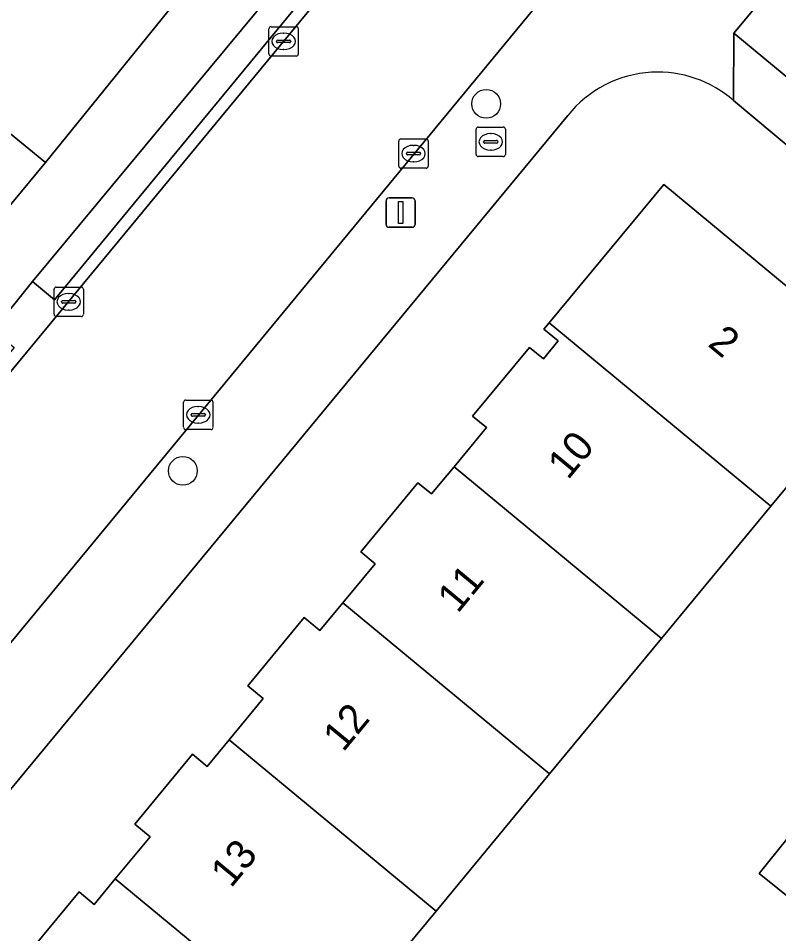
# Model space of a CAD drawing. Extents: x 162073 to 163043, y 381818 to 382561.
# Drawn here: x 162423.16 to 162449.04, y 382217.31 to 382248.44 of the extents above; entities that cross this region are included whole.
import ezdxf

# ---------------------------------------------------------------- set-up
doc = ezdxf.new("R2010")
doc.units = 0
for name, color, linetype in [('IMGEO_Boom', 7, 'Continuous'), ('IMGEO_Brandkraan', 7, 'Continuous'), ('IMGEO_Erf', 7, 'Continuous'), ('IMGEO_Groenvoorziening', 7, 'Continuous'), ('IMGEO_Haag', 7, 'Continuous'), ('IMGEO_Kolk', 7, 'Continuous'), ('IMGEO_Lichtmast', 7, 'Continuous'), ('IMGEO_Pand', 7, 'Continuous'), ('IMGEO_Pand_nummerreeks', 7, 'Continuous'), ('IMGEO_Rijbaan_lokaal_open', 7, 'Continuous'), ('IMGEO_Voetpad_gesloten', 7, 'Continuous'), ('IMGEO_Voetpad_open', 7, 'Continuous')]:
    doc.layers.add(name, color=color, linetype=linetype)

msp = doc.modelspace()

# ---------------------------------------------------------------- linework, layer by layer
at = {"layer": 'IMGEO_Boom'}
for centre in [(162439.082, 382245.533), (162428.759, 382233.052)]:
    msp.add_circle(centre, 0.489, dxfattribs=at)
at = {"layer": 'IMGEO_Brandkraan'}
for p, q in [((162438.811, 382244.741), (162439.663, 382244.741)), ((162438.736, 382243.815), (162438.736, 382244.667)), ((162439.224, 382244.521), (162439.249, 382244.521)), ((162439.737, 382244.667), (162439.737, 382243.815)), ((162438.995, 382244.235), (162438.995, 382244.247)), ((162439.433, 382244.198), (162439.035, 382244.198)), ((162439.038, 382244.284), (162439.436, 382244.284)), ((162439.479, 382244.247), (162439.479, 382244.235)), ((162439.247, 382243.961), (162439.222, 382243.961)), ((162439.663, 382243.741), (162438.811, 382243.741))]:
    msp.add_line(p, q, dxfattribs=at)
for points in [[(162438.811, 382244.741), (162439.663, 382244.741)], [(162438.736, 382243.815), (162438.736, 382244.667)], [(162439.737, 382244.667), (162439.737, 382243.815)], [(162439.663, 382243.741), (162438.811, 382243.741)]]:
    msp.add_lwpolyline(points, dxfattribs=at)
for centre, radius, start, end in [((162438.813, 382244.665), 0.0765, 91.552, 178.448), ((162438.813, 382244.665), 0.0765, 91.552, 178.448), ((162439.661, 382244.665), 0.0765, 1.552, 88.448), ((162439.661, 382244.665), 0.0765, 1.552, 88.448), ((162439.035, 382244.244), 0.0403, 85.8775, 175.7526), ((162439.032, 382244.234), 0.0366, 178.938, 274.7102), ((162439.436, 382244.241), 0.043, 264.8664, 352.4533), ((162439.44, 382244.246), 0.0386, 1.7309, 96.639), ((162438.813, 382243.817), 0.0765, 181.552, 268.448), ((162438.813, 382243.817), 0.0765, 181.552, 268.448), ((162439.661, 382243.817), 0.0765, 271.552, 358.448), ((162439.661, 382243.817), 0.0765, 271.552, 358.448)]:
    msp.add_arc(centre, radius, start, end, dxfattribs=at)
for centre, major_axis, ratio, start_param, end_param in [((162439.223, 382244.241), (-0.387, 0.002), 0.722429, 4.712389, 7.853982), ((162439.248, 382244.241), (-0.39, 0.002), 0.717154, 1.570796, 4.712389)]:
    msp.add_ellipse(centre, major_axis=major_axis, ratio=ratio, start_param=start_param, end_param=end_param, dxfattribs=at)
at = {"layer": 'IMGEO_Erf'}
for points in [[(162445.668, 382216.267), (162447.701, 382214.63), (162450.274, 382217.827), (162448.372, 382219.358), (162450.909, 382222.51), (162453.344, 382225.536), (162455.245, 382224.005), (162460.094, 382230.03), (162457.457, 382232.246), (162459.998, 382235.296), (162453.858, 382240.334), (162447.496, 382245.651)], [(162441.857, 382245.142), (162408.092, 382204.333)], [(162423.279, 382216.38), (162425.224, 382218.73), (162425.736, 382218.306), (162426.454, 382219.172), (162427.643, 382220.608), (162427.122, 382221.039), (162429.089, 382223.415), (162429.589, 382223.001), (162430.336, 382223.903), (162431.496, 382225.305), (162430.964, 382225.745), (162432.884, 382228.064), (162433.422, 382227.618), (162434.207, 382228.566), (162435.307, 382229.895), (162434.815, 382230.303), (162436.757, 382232.649), (162437.22, 382232.265), (162437.988, 382233.192), (162439.092, 382234.525), (162438.621, 382234.915), (162440.555, 382237.251), (162441.028, 382236.859), (162441.535, 382237.47), (162441.046, 382237.874), (162441.225, 382238.09), (162445.122, 382242.796), (162453.328, 382236.001)], [(162450.568, 382234.014), (162448.774, 382231.847), (162445.052, 382227.352), (162441.241, 382222.751), (162437.376, 382218.083), (162433.473, 382213.369), (162429.696, 382208.808), (162425.889, 382204.211), (162423.532, 382201.365), (162422.057, 382199.583), (162421.983, 382199.493), (162426.907, 382195.422)]]:
    msp.add_lwpolyline(points, dxfattribs=at)
for centre, start, end in [((162444.925, 382242.677), 93.0875, 141.2241), ((162444.919, 382242.677), 49.0859, 92.9975)]:
    msp.add_arc(centre, 3.935, start, end, dxfattribs=at)
at = {"layer": 'IMGEO_Groenvoorziening'}
msp.add_lwpolyline([(162431.8, 382257.55), (162431.643, 382257.697), (162430.692, 382258.575), (162427.02, 382261.651), (162426.057, 382260.484), (162416.899, 382249.432), (162419.741, 382247.083), (162424.079, 382243.537), (162429.318, 382250), (162432.056, 382253.378)], dxfattribs=at)
for points in [[(162423.643, 382239.491), (162424.387, 382238.869), (162433.57, 382250), (162435.17, 382251.939), (162434.441, 382252.496), (162432.369, 382250)], [(162463.917, 382234.37), (162465.927, 382236.819), (162449.526, 382250.362), (162447.507, 382247.934)], [(162415.408, 382233.07), (162424.079, 382243.537), (162419.741, 382247.083), (162411.133, 382236.641)]]:
    msp.add_lwpolyline(points, close=True, dxfattribs=at)
at = {"layer": 'IMGEO_Haag'}
msp.add_lwpolyline([(162423.643, 382239.491), (162424.387, 382238.869), (162433.57, 382250), (162435.17, 382251.939), (162434.441, 382252.496), (162432.369, 382250)], close=True, dxfattribs=at)
at = {"layer": 'IMGEO_Kolk'}
for p, q in [((162431.762, 382248.158), (162432.614, 382248.158)), ((162431.687, 382247.232), (162431.687, 382248.084)), ((162432.175, 382247.938), (162432.2, 382247.938)), ((162432.688, 382248.084), (162432.688, 382247.232)), ((162431.946, 382247.652), (162431.946, 382247.664)), ((162432.384, 382247.615), (162431.986, 382247.615)), ((162431.989, 382247.701), (162432.387, 382247.701)), ((162432.43, 382247.664), (162432.43, 382247.652)), ((162432.198, 382247.378), (162432.173, 382247.378)), ((162432.614, 382247.158), (162431.762, 382247.158)), ((162436.107, 382243.416), (162436.107, 382244.268)), ((162436.182, 382244.342), (162437.034, 382244.342)), ((162436.595, 382244.122), (162436.62, 382244.122)), ((162437.108, 382244.268), (162437.108, 382243.416)), ((162436.366, 382243.836), (162436.366, 382243.848)), ((162436.804, 382243.799), (162436.406, 382243.799)), ((162436.409, 382243.885), (162436.807, 382243.885)), ((162436.85, 382243.848), (162436.85, 382243.836)), ((162436.618, 382243.562), (162436.593, 382243.562)), ((162437.034, 382243.342), (162436.182, 382243.342)), ((162424.374, 382238.375), (162424.374, 382239.227)), ((162424.449, 382239.301), (162425.301, 382239.301)), ((162425.375, 382239.227), (162425.375, 382238.375)), ((162424.633, 382238.795), (162424.633, 382238.807)), ((162424.676, 382238.844), (162425.074, 382238.844)), ((162424.862, 382239.081), (162424.887, 382239.081)), ((162425.117, 382238.807), (162425.117, 382238.795)), ((162425.071, 382238.758), (162424.673, 382238.758)), ((162424.885, 382238.521), (162424.86, 382238.521)), ((162425.301, 382238.301), (162424.449, 382238.301)), ((162428.783, 382234.532), (162428.783, 382235.384)), ((162428.858, 382235.458), (162429.71, 382235.458)), ((162429.784, 382235.384), (162429.784, 382234.532)), ((162429.271, 382235.238), (162429.296, 382235.238)), ((162429.042, 382234.952), (162429.042, 382234.964)), ((162429.48, 382234.915), (162429.082, 382234.915)), ((162429.085, 382235.001), (162429.483, 382235.001)), ((162429.526, 382234.964), (162429.526, 382234.952)), ((162429.71, 382234.458), (162428.858, 382234.458)), ((162429.294, 382234.678), (162429.269, 382234.678))]:
    msp.add_line(p, q, dxfattribs=at)
for points in [[(162431.762, 382248.158), (162432.614, 382248.158)], [(162431.687, 382247.232), (162431.687, 382248.084)], [(162432.688, 382248.084), (162432.688, 382247.232)], [(162432.614, 382247.158), (162431.762, 382247.158)], [(162436.107, 382243.416), (162436.107, 382244.268)], [(162436.182, 382244.342), (162437.034, 382244.342)], [(162437.108, 382244.268), (162437.108, 382243.416)], [(162437.034, 382243.342), (162436.182, 382243.342)], [(162424.374, 382238.375), (162424.374, 382239.227)], [(162424.449, 382239.301), (162425.301, 382239.301)], [(162425.375, 382239.227), (162425.375, 382238.375)], [(162425.301, 382238.301), (162424.449, 382238.301)], [(162428.783, 382234.532), (162428.783, 382235.384)], [(162428.858, 382235.458), (162429.71, 382235.458)], [(162429.784, 382235.384), (162429.784, 382234.532)], [(162429.71, 382234.458), (162428.858, 382234.458)]]:
    msp.add_lwpolyline(points, dxfattribs=at)
for centre, radius, start, end in [((162431.764, 382248.082), 0.0765, 91.552, 178.448), ((162431.764, 382248.082), 0.0765, 91.552, 178.448), ((162432.612, 382248.082), 0.0765, 1.552, 88.448), ((162432.612, 382248.082), 0.0765, 1.552, 88.448), ((162431.986, 382247.661), 0.0403, 85.8775, 175.7526), ((162431.983, 382247.651), 0.0366, 178.938, 274.7102), ((162432.387, 382247.658), 0.043, 264.8664, 352.4533), ((162432.391, 382247.663), 0.0386, 1.7309, 96.639), ((162431.764, 382247.234), 0.0765, 181.552, 268.448), ((162431.764, 382247.234), 0.0765, 181.552, 268.448), ((162432.612, 382247.234), 0.0765, 271.552, 358.448), ((162432.612, 382247.234), 0.0765, 271.552, 358.448), ((162436.184, 382244.266), 0.0765, 91.552, 178.448), ((162436.184, 382244.266), 0.0765, 91.552, 178.448), ((162437.032, 382244.266), 0.0765, 1.552, 88.448), ((162437.032, 382244.266), 0.0765, 1.552, 88.448), ((162436.406, 382243.845), 0.0403, 85.8775, 175.7526), ((162436.403, 382243.835), 0.0366, 178.938, 274.7102), ((162436.807, 382243.842), 0.043, 264.8664, 352.4533), ((162436.811, 382243.847), 0.0386, 1.7309, 96.639), ((162436.184, 382243.418), 0.0765, 181.552, 268.448), ((162436.184, 382243.418), 0.0765, 181.552, 268.448), ((162437.032, 382243.418), 0.0765, 271.552, 358.448), ((162437.032, 382243.418), 0.0765, 271.552, 358.448), ((162424.451, 382239.225), 0.0765, 91.552, 178.448), ((162424.451, 382239.225), 0.0765, 91.552, 178.448), ((162425.299, 382239.225), 0.0765, 1.552, 88.448), ((162425.299, 382239.225), 0.0765, 1.552, 88.448), ((162424.673, 382238.804), 0.0403, 85.8775, 175.7526), ((162425.078, 382238.806), 0.0386, 1.7309, 96.639), ((162424.67, 382238.794), 0.0366, 178.938, 274.7102), ((162425.074, 382238.801), 0.043, 264.8664, 352.4533), ((162424.451, 382238.377), 0.0765, 181.552, 268.448), ((162424.451, 382238.377), 0.0765, 181.552, 268.448), ((162425.299, 382238.377), 0.0765, 271.552, 358.448), ((162425.299, 382238.377), 0.0765, 271.552, 358.448), ((162428.86, 382235.382), 0.0765, 91.552, 178.448), ((162428.86, 382235.382), 0.0765, 91.552, 178.448), ((162429.708, 382235.382), 0.0765, 1.552, 88.448), ((162429.708, 382235.382), 0.0765, 1.552, 88.448), ((162429.082, 382234.961), 0.0403, 85.8775, 175.7526), ((162429.079, 382234.951), 0.0366, 178.938, 274.7102), ((162429.483, 382234.958), 0.043, 264.8664, 352.4533), ((162429.487, 382234.963), 0.0386, 1.7309, 96.639), ((162428.86, 382234.534), 0.0765, 181.552, 268.448), ((162428.86, 382234.534), 0.0765, 181.552, 268.448), ((162429.708, 382234.534), 0.0765, 271.552, 358.448), ((162429.708, 382234.534), 0.0765, 271.552, 358.448)]:
    msp.add_arc(centre, radius, start, end, dxfattribs=at)
for centre, major_axis, ratio, start_param, end_param in [((162432.174, 382247.658), (-0.387, 0.002), 0.722429, 4.712389, 7.853982), ((162432.199, 382247.658), (-0.39, 0.002), 0.717154, 1.570796, 4.712389), ((162436.594, 382243.842), (-0.387, 0.002), 0.722429, 4.712389, 7.853982), ((162436.619, 382243.842), (-0.39, 0.002), 0.717154, 1.570796, 4.712389), ((162424.861, 382238.801), (-0.387, 0.002), 0.722429, 4.712389, 7.853982), ((162424.886, 382238.801), (-0.39, 0.002), 0.717154, 1.570796, 4.712389), ((162429.27, 382234.958), (-0.387, 0.002), 0.722429, 4.712389, 7.853982), ((162429.295, 382234.958), (-0.39, 0.002), 0.717154, 1.570796, 4.712389)]:
    msp.add_ellipse(centre, major_axis=major_axis, ratio=ratio, start_param=start_param, end_param=end_param, dxfattribs=at)
at = {"layer": 'IMGEO_Lichtmast'}
for p, q in [((162435.675, 382241.435), (162435.675, 382242.235)), ((162435.675, 382242.235), (162435.675, 382241.435)), ((162435.775, 382242.335), (162436.565, 382242.335)), ((162436.565, 382242.335), (162435.775, 382242.335)), ((162436.665, 382242.235), (162436.665, 382241.435)), ((162436.665, 382241.435), (162436.665, 382242.235)), ((162436.565, 382241.335), (162435.775, 382241.335)), ((162435.775, 382241.335), (162436.565, 382241.335))]:
    msp.add_line(p, q, dxfattribs=at)
msp.add_lwpolyline([(162436.095, 382242.21), (162436.245, 382242.21), (162436.245, 382241.46), (162436.095, 382241.46), (162436.095, 382242.21)], dxfattribs=at)
for centre, start, end in [((162435.775, 382242.235), 90, 180), ((162435.775, 382242.235), 90, 180), ((162436.565, 382242.235), 0, 90), ((162436.565, 382242.235), 360, 90), ((162435.775, 382241.435), 180, 270), ((162435.775, 382241.435), 180, 270), ((162436.565, 382241.435), 270, 0), ((162436.565, 382241.435), 270, 0)]:
    msp.add_arc(centre, 0.1, start, end, dxfattribs=at)
at = {"layer": 'IMGEO_Pand'}
for points in [[(162441.225, 382238.09), (162448.774, 382231.847), (162450.568, 382234.014), (162451.227, 382233.463), (162453.328, 382236.001), (162445.122, 382242.796)], [(162437.988, 382233.192), (162445.052, 382227.352), (162448.774, 382231.847), (162441.225, 382238.09), (162441.046, 382237.874), (162441.535, 382237.47), (162441.028, 382236.859), (162440.555, 382237.251), (162438.621, 382234.915), (162439.092, 382234.525)], [(162437.988, 382233.192), (162437.22, 382232.265), (162436.757, 382232.649), (162434.815, 382230.303), (162435.307, 382229.895), (162434.207, 382228.566), (162441.241, 382222.751), (162445.052, 382227.352)], [(162437.376, 382218.083), (162441.241, 382222.751), (162434.207, 382228.566), (162433.422, 382227.618), (162432.884, 382228.064), (162430.964, 382225.745), (162431.496, 382225.305), (162430.336, 382223.903)], [(162437.376, 382218.083), (162430.336, 382223.903), (162429.589, 382223.001), (162429.089, 382223.415), (162427.122, 382221.039), (162427.643, 382220.608), (162426.454, 382219.172), (162433.473, 382213.369)], [(162452.92, 382220.847), (162450.909, 382222.51), (162448.372, 382219.358), (162450.274, 382217.827), (162450.405, 382217.722)], [(162426.454, 382219.172), (162425.736, 382218.306), (162425.224, 382218.73), (162423.279, 382216.38), (162423.758, 382215.984), (162422.644, 382214.639), (162429.696, 382208.808), (162433.473, 382213.369)]]:
    msp.add_lwpolyline(points, close=True, dxfattribs=at)
at = {"layer": 'IMGEO_Rijbaan_lokaal_open'}
for points in [[(162436.767, 382253.204), (162403.183, 382212.607)], [(162409.427, 382210.917), (162441.305, 382249.499)]]:
    msp.add_lwpolyline(points, dxfattribs=at)
at = {"layer": 'IMGEO_Voetpad_gesloten'}
for points in [[(162432.056, 382253.378), (162429.318, 382250), (162424.079, 382243.537), (162415.408, 382233.07), (162413.858, 382231.184), (162405.299, 382220.769), (162399.925, 382214.283)], [(162411.657, 382224.982), (162413.008, 382226.597), (162422.308, 382237.834), (162423.643, 382239.491), (162432.369, 382250), (162434.441, 382252.496)]]:
    msp.add_lwpolyline(points, dxfattribs=at)
at = {"layer": 'IMGEO_Voetpad_open'}
for points in [[(162403.183, 382212.607), (162436.767, 382253.204), (162440.272, 382257.441)], [(162447.496, 382245.651), (162447.507, 382247.934), (162449.526, 382250.362), (162452.002, 382252.727)], [(162434.441, 382252.496), (162435.17, 382251.939), (162433.57, 382250), (162424.387, 382238.869), (162423.643, 382239.491), (162422.308, 382237.834), (162423.023, 382237.249), (162413.733, 382226.021), (162413.008, 382226.597), (162411.657, 382224.982), (162412.361, 382224.396), (162402.831, 382212.8), (162402.113, 382213.38), (162400.833, 382211.833)], [(162443.836, 382252.37), (162441.305, 382249.499), (162409.427, 382210.917)], [(162408.092, 382204.333), (162441.857, 382245.142)]]:
    msp.add_lwpolyline(points, dxfattribs=at)
msp.add_lwpolyline([(162447.507, 382247.934), (162447.496, 382245.651), (162453.858, 382240.334), (162459.998, 382235.296), (162462.887, 382232.868), (162464.155, 382231.869), (162464.763, 382232.548), (162467.32, 382235.647), (162465.927, 382236.819), (162463.917, 382234.37)], close=True, dxfattribs=at)
for centre, start, end in [((162444.925, 382242.677), 93.0875, 141.2241), ((162444.919, 382242.677), 49.0859, 92.9975)]:
    msp.add_arc(centre, 3.935, start, end, dxfattribs=at)

# ---------------------------------------------------------------- texts
at = {"layer": 'IMGEO_Pand_nummerreeks'}
for s, rotation, p in [('2', 320.3735, (162446.589, 382237.323)), ('10', 50.4378, (162441.865, 382232.718)), ('11', 50.4378, (162438.113, 382228.177)), ('12', 50.4378, (162434.217, 382223.461)), ('13', 50.4378, (162430.397, 382218.837))]:
    msp.add_text(s, height=1, rotation=rotation, dxfattribs=at).set_placement(p)

doc.saveas('drawing.dxf')
